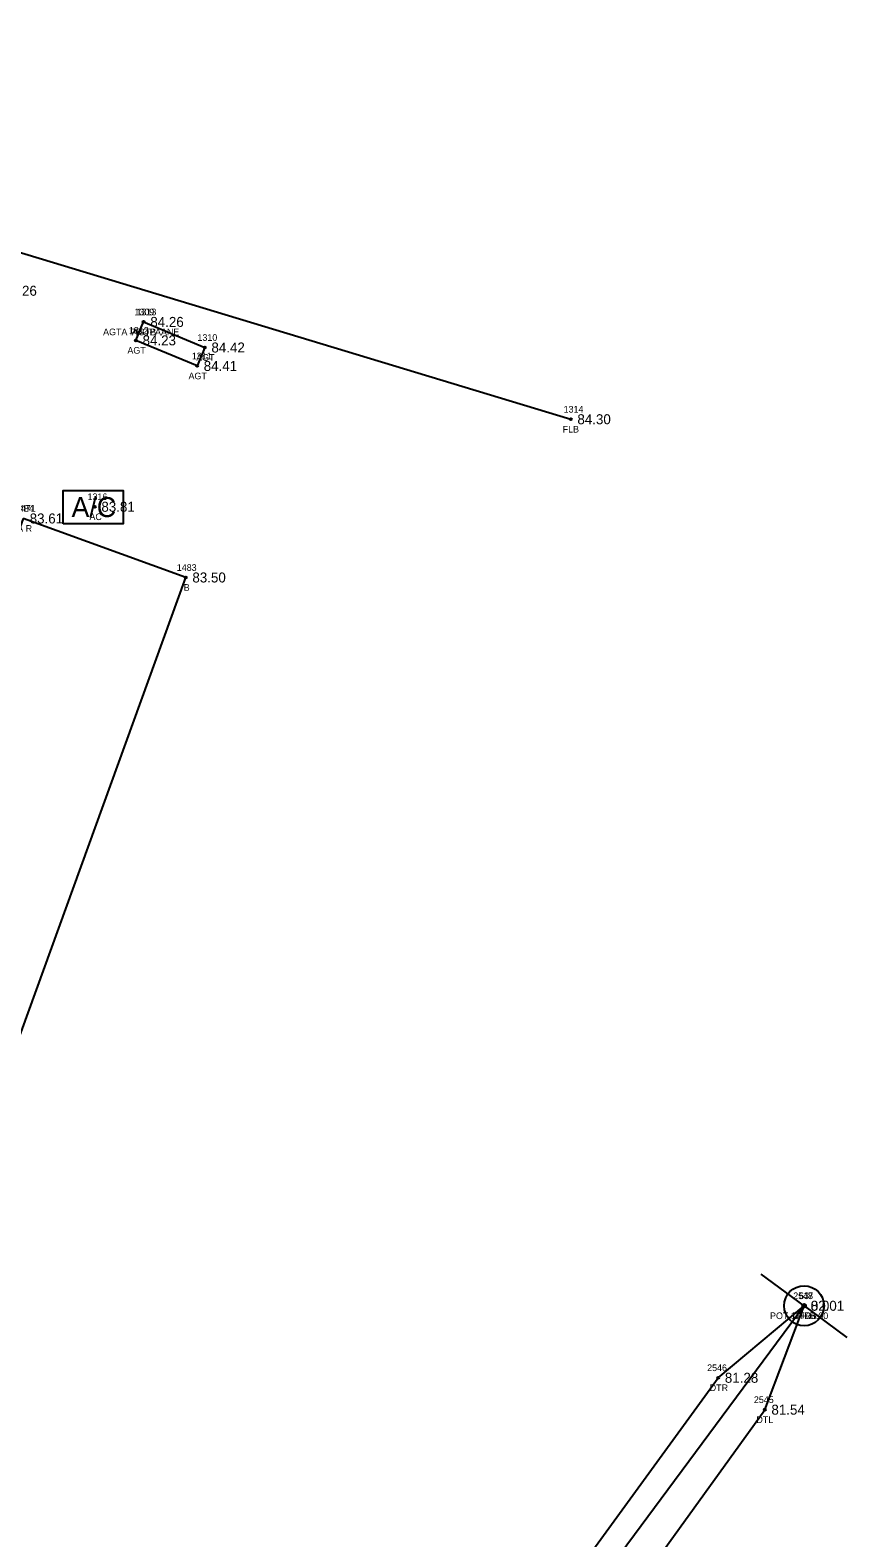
# Model space of a CAD drawing. Extents: x 2139392 to 2143384, y 505395 to 510520.
# Drawn here: x 2141314.3 to 2141437, y 509599 to 509825.4 of the extents above; entities that cross this region are included whole.
import ezdxf

# ---------------------------------------------------------------- set-up
doc = ezdxf.new("R2010")
doc.units = 0
for name, color, linetype in [('RD_EX_Bldg', 7, 'Continuous'), ('RD_EX_Bldg_txCode', 7, 'Continuous'), ('RD_EX_BldgApp', 7, 'Continuous'), ('RD_EX_BldgApp_txCode', 7, 'Continuous'), ('RD_EX_Fence_Other', 7, 'Continuous'), ('RD_EX_Fence_Other_txCode', 7, 'Continuous'), ('RD_EX_H2O', 7, 'Continuous'), ('RD_EX_H2O_txCode', 7, 'Continuous'), ('RD_EX_TX_Bldg_ELEV', 7, 'Continuous'), ('RD_EX_TX_BldgApp_ELEV', 7, 'Continuous'), ('RD_EX_TX_Fence_Other_ELEV', 7, 'Continuous'), ('RD_EX_TX_H2O_ELEV', 7, 'Continuous'), ('RD_EX_TX_UT_ELEV', 7, 'Continuous'), ('RD_HC_Cl', 7, 'Continuous'), ('RD_HC_Data', 7, 'Continuous'), ('RD_HC_Data_Tic', 7, 'Continuous'), ('RD_HC_Survey_ELEV', 7, 'Continuous'), ('RD_HC_txCode', 7, 'Continuous'), ('RD_SMD_Locator', 7, 'Continuous')]:
    doc.layers.add(name, color=color, linetype=linetype)

msp = doc.modelspace()

# ---------------------------------------------------------------- linework, layer by layer
at = {"layer": 'RD_EX_Bldg'}
msp.add_lwpolyline([(2141313.23, 509752.05), (2141304.22, 509727.14), (2141295.28, 509730.38), (2141286.85, 509707.27), (2141295.76, 509703.98), (2141281.84, 509665.49), (2141306.21, 509656.42), (2141337.67, 509743.19), (2141313.23, 509752.05)], dxfattribs=at)
at = {"layer": 'RD_EX_BldgApp'}
msp.add_lwpolyline([(2141331.35, 509781.56), (2141340.53, 509777.72), (2141339.37, 509774.95), (2141330.19, 509778.79), (2141331.35, 509781.56)], dxfattribs=at)
msp.add_lwpolyline([(2141319.27, 509751.25), (2141319.27, 509756.25), (2141328.27, 509756.25), (2141328.27, 509751.25)], close=True, dxfattribs=at)
at = {"layer": 'RD_EX_Fence_Other'}
msp.add_lwpolyline([(2141429.61, 510048.1), (2141379.49, 510067.67), (2141364, 510064.86), (2141272.95, 509804.04), (2141395.5, 509766.95)], dxfattribs=at)
at = {"layer": 'RD_EX_H2O'}
for points in [[(2141186.59, 509558.37), (2141283.96, 509519.69), (2141328.71, 509499.95), (2141337.07, 509500.38), (2141376.25, 509551.14), (2141424.64, 509618.25), (2141430.55, 509633.85)], [(2141191.18, 509569.46), (2141287.25, 509527.51), (2141331.23, 509508.17), (2141369.45, 509556.75), (2141417.65, 509623.04), (2141430.55, 509633.85)]]:
    msp.add_lwpolyline(points, dxfattribs=at)
at = {"layer": 'RD_HC_Cl'}
msp.add_line((2141430.55, 509633.85), (2141333.39, 509502.79), dxfattribs=at)
at = {"layer": 'RD_HC_Data'}
for radius in [3, 0.282]:
    msp.add_circle((2141430.55, 509633.85), radius, dxfattribs=at)
at = {"layer": 'RD_HC_Data_Tic'}
for q in [(2141424.12, 509638.61), (2141436.97, 509629.08)]:
    msp.add_line((2141430.55, 509633.85), q, dxfattribs=at)
at = {"layer": 'RD_SMD_Locator'}
for centre in [(2141331.35, 509781.56), (2141331.35, 509781.56), (2141330.19, 509778.79), (2141340.53, 509777.72), (2141339.37, 509774.95), (2141395.5, 509766.95), (2141324, 509753.81), (2141337.67, 509743.19), (2141430.55, 509633.85), (2141430.55, 509633.85), (2141430.55, 509633.85), (2141417.65, 509623.04), (2141424.64, 509618.25)]:
    msp.add_circle(centre, 0.15, dxfattribs=at)

# ---------------------------------------------------------------- texts
at = {"layer": 'RD_EX_Bldg_txCode'}
for s, p in [('1484', (2141311.88, 509753.05)), ('1471', (2141312.16, 509753.05)), ('BA R', (2141311.47, 509750.05)), ('1483', (2141336.33, 509744.19)), ('B', (2141337.37, 509741.19))]:
    msp.add_text(s, height=1, dxfattribs=at).set_placement(p)
at = {"layer": 'RD_EX_BldgApp'}
msp.add_text('A/C', height=3, dxfattribs=at).set_placement((2141320.52, 509752.26))
at = {"layer": 'RD_EX_BldgApp_txCode'}
for s, p in [('1309', (2141329.96, 509782.56)), ('1313', (2141330.28, 509782.56)), ('AGTA PROPAANE', (2141325.26, 509779.56)), ('1312', (2141329.13, 509779.79)), ('AGTB', (2141329.59, 509779.56)), ('1310', (2141339.43, 509778.72)), ('AGT', (2141328.91, 509776.79)), ('1311', (2141338.59, 509775.95)), ('AGT', (2141339.25, 509775.72)), ('AGT', (2141338.09, 509772.95)), ('1316', (2141322.92, 509754.81)), ('AC', (2141323.21, 509751.81))]:
    msp.add_text(s, height=1, dxfattribs=at).set_placement(p)
at = {"layer": 'RD_EX_Fence_Other_txCode'}
for s, p in [('1314', (2141394.43, 509767.95)), ('FLB', (2141394.29, 509764.95))]:
    msp.add_text(s, height=1, dxfattribs=at).set_placement(p)
at = {"layer": 'RD_EX_H2O_txCode'}
for s, p in [('2547', (2141428.92, 509634.85)), ('2548', (2141428.92, 509634.85)), ('DTRB', (2141428.81, 509631.85)), ('DTLB', (2141428.83, 509631.85)), ('2546', (2141415.99, 509624.04)), ('DTR', (2141416.38, 509621.04)), ('2545', (2141423.01, 509619.25)), ('DTL', (2141423.39, 509616.25))]:
    msp.add_text(s, height=1, dxfattribs=at).set_placement(p)
at = {"layer": 'RD_EX_TX_Bldg_ELEV'}
for s, p in [('83.61', (2141314.23, 509751.3)), ('83.61', (2141314.23, 509751.3)), ('83.50', (2141338.67, 509742.44))]:
    msp.add_text(s, height=1.5, dxfattribs=at).set_placement(p)
at = {"layer": 'RD_EX_TX_BldgApp_ELEV'}
for s, p in [('84.26', (2141332.35, 509780.81)), ('84.26', (2141332.35, 509780.81)), ('84.23', (2141331.19, 509778.04)), ('84.42', (2141341.53, 509776.97)), ('84.41', (2141340.37, 509774.2)), ('83.81', (2141325, 509753.06))]:
    msp.add_text(s, height=1.5, dxfattribs=at).set_placement(p)
at = {"layer": 'RD_EX_TX_Fence_Other_ELEV'}
msp.add_text('84.30', height=1.5, dxfattribs=at).set_placement((2141396.5, 509766.2))
at = {"layer": 'RD_EX_TX_H2O_ELEV'}
for s, p in [('82.01', (2141431.55, 509633.1)), ('82.01', (2141431.55, 509633.1)), ('81.28', (2141418.65, 509622.29)), ('81.54', (2141425.64, 509617.5))]:
    msp.add_text(s, height=1.5, dxfattribs=at).set_placement(p)
at = {"layer": 'RD_EX_TX_UT_ELEV'}
msp.add_text('84.26', height=1.5, dxfattribs=at).set_placement((2141310.29, 509785.49))
at = {"layer": 'RD_HC_Survey_ELEV'}
msp.add_text('0.00', height=1.5, dxfattribs=at).set_placement((2141431.55, 509633.1))
at = {"layer": 'RD_HC_txCode'}
for s, p in [('63', (2141429.79, 509634.85)), ('POT 10+00.00', (2141425.44, 509631.85))]:
    msp.add_text(s, height=1, dxfattribs=at).set_placement(p)

doc.saveas('drawing.dxf')
